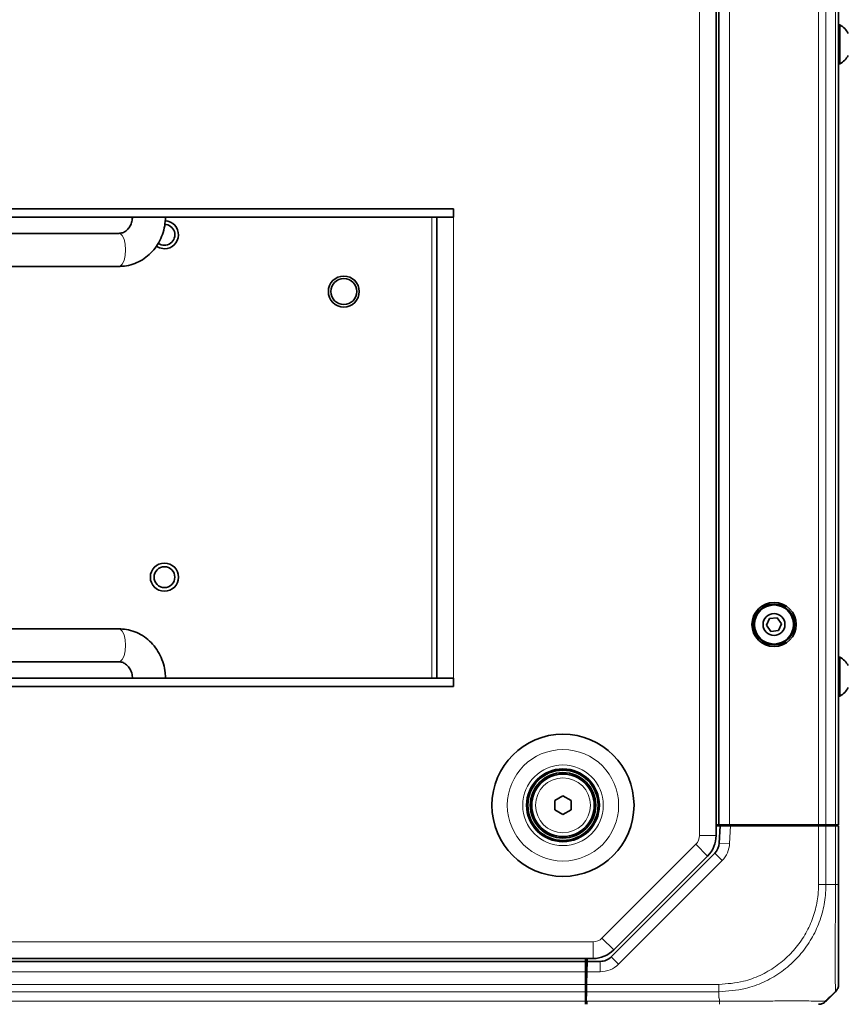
# Model space of a CAD drawing. Header units: millimetres. Extents: x 0 to 1118, y 0 to 864.
# Tile 266 of 339: x 851 to 891, y 438 to 486. Entities that reach past the tile are written whole.
import ezdxf

# ---------------------------------------------------------------- set-up
doc = ezdxf.new("R2010")
doc.units = ezdxf.units.MM

msp = doc.modelspace()

# ---------------------------------------------------------------- linework, layer by layer
at = {"color": 7, "linetype": 'Continuous', "lineweight": 18}
for p, q in [((884.0262, 446.3628), (884.0262, 525.14)), ((885.4637, 524.6264), (885.4637, 446.8764)), ((889.7566, 524.6264), (889.7566, 446.8764)), ((890.1101, 524.6264), (890.1101, 446.8764)), ((890.5672, 524.6264), (890.5672, 446.8764)), ((871.1512, 476.0762), (871.1512, 453.9262)), ((872.1974, 476.0762), (872.1974, 453.9262)), ((885.5227, 446.8264), (885.478, 445.9753)), ((889.7566, 444.0019), (889.7566, 446.8264)), ((890.1101, 446.8264), (890.1101, 444.0015)), ((890.5672, 444.0015), (890.5672, 446.8264)), ((884.0262, 446.3628), (884.8262, 446.3628)), ((879.339, 441.4272), (883.8504, 445.9385)), ((883.8504, 445.9385), (884.4161, 445.3729)), ((885.478, 445.9753), (884.9787, 446.0014)), ((885.1136, 445.1568), (884.7601, 445.5103)), ((885.1136, 445.1568), (880.1369, 440.18)), ((890.1101, 444.0014), (890.5673, 444.0014)), ((879.339, 441.4272), (879.9047, 440.8615)), ((694.2625, 441.2514), (878.9148, 441.2514)), ((878.9148, 441.2514), (878.9148, 440.4514)), ((880.1369, 440.18), (879.7833, 440.5336)), ((694.6262, 440.4389), (878.5512, 440.4389)), ((879.253, 439.8139), (879.253, 440.3139)), ((694.6262, 439.8139), (878.5512, 439.8139)), ((879.253, 439.8139), (878.611, 439.8139)), ((694.6262, 439.2085), (878.5512, 439.2085)), ((878.6004, 439.2085), (884.9631, 439.2085)), ((878.6012, 439.3264), (878.6012, 439.2514)), ((694.6262, 438.855), (878.5512, 438.855)), ((884.9636, 438.855), (878.5942, 438.855)), ((884.9637, 438.5587), (884.9637, 438.8549)), ((694.6262, 438.3979), (878.5512, 438.3979)), ((878.6161, 438.3979), (884.9916, 438.3979))]:
    msp.add_line(p, q, dxfattribs=at)
at = {"color": 7, "linetype": 'Continuous', "lineweight": 35}
for p, q in [((884.8262, 446.3628), (884.8262, 525.14)), ((884.9637, 524.6264), (884.9637, 446.8764)), ((890.7137, 524.6264), (890.7137, 446.8764)), ((890.7787, 485.3139), (890.7137, 485.3139)), ((890.7787, 483.4389), (890.7787, 485.3139)), ((890.7137, 483.4389), (890.7787, 483.4389)), ((822.3999, 476.4762), (872.1974, 476.4762)), ((872.1974, 476.4762), (872.1974, 476.0762)), ((872.1974, 476.0762), (822.3999, 476.0762)), ((871.3974, 476.0762), (871.3974, 453.9262)), ((856.1091, 475.2952), (845.6716, 475.2952)), ((845.6716, 473.7077), (856.1091, 473.7077)), ((887.4015, 456.7951), (887.252, 456.4666)), ((887.7606, 456.8299), (887.4015, 456.7951)), ((887.9703, 456.5362), (887.7606, 456.8299)), ((856.1091, 456.2952), (845.6716, 456.2952)), ((887.252, 456.4666), (887.4617, 456.173)), ((887.4617, 456.173), (887.8209, 456.2078)), ((887.8209, 456.2078), (887.9703, 456.5362)), ((845.6716, 454.7077), (856.1091, 454.7077)), ((890.7787, 454.9389), (890.7137, 454.9389)), ((890.7787, 453.0639), (890.7787, 454.9389)), ((822.3999, 453.9262), (872.1974, 453.9262)), ((872.1974, 453.9262), (872.1974, 453.5262)), ((872.1974, 453.5262), (822.3999, 453.5262)), ((890.7137, 453.0639), (890.7787, 453.0639)), ((877.0762, 448.0376), (877.4637, 448.2614)), ((877.4637, 448.2614), (877.8512, 448.0376)), ((877.0762, 447.5902), (877.0762, 448.0376)), ((877.4637, 447.3665), (877.0762, 447.5902)), ((877.8512, 447.5902), (877.4637, 447.3665)), ((877.8512, 448.0376), (877.8512, 447.5902)), ((884.9637, 446.8764), (884.8262, 446.8764)), ((884.8262, 446.8264), (885.022, 446.8264)), ((885.4637, 446.8764), (884.9637, 446.8764)), ((884.9787, 446.0014), (885.022, 446.8264)), ((885.022, 446.8264), (885.5227, 446.8264)), ((889.7566, 446.8764), (885.4637, 446.8764)), ((885.5012, 446.8264), (885.5012, 446.8764)), ((885.5227, 446.8264), (889.7566, 446.8264)), ((886.0012, 446.8764), (886.0012, 446.8264)), ((886.1645, 446.8764), (886.1637, 446.8264)), ((888.9628, 446.8764), (888.9637, 446.8264)), ((889.5637, 446.8764), (889.5637, 446.8264)), ((889.7145, 446.8764), (889.7137, 446.8264)), ((890.1101, 446.8764), (889.7566, 446.8764)), ((889.7566, 446.8264), (890.1101, 446.8264)), ((890.5672, 446.8764), (890.1101, 446.8764)), ((890.1101, 446.8264), (890.5672, 446.8264)), ((890.1878, 446.8764), (890.1887, 446.8264)), ((890.7137, 446.8764), (890.5672, 446.8764)), ((890.5672, 446.8264), (890.7137, 446.8264)), ((890.7137, 446.8264), (890.7137, 444.0019)), ((879.7833, 440.5336), (884.7601, 445.5103)), ((879.9047, 440.8615), (884.4161, 445.3729)), ((694.2625, 440.4514), (878.9148, 440.4514)), ((694.6262, 440.3139), (878.5512, 440.3139)), ((878.5512, 440.4514), (878.5512, 440.3139)), ((878.5512, 440.3139), (878.5512, 439.8139)), ((878.611, 439.8139), (878.6197, 440.3139)), ((878.6197, 440.3139), (878.6221, 440.4514)), ((878.6197, 440.3139), (879.253, 440.3139)), ((878.5512, 439.8264), (878.6112, 439.8264)), ((878.5512, 439.8139), (878.5512, 439.2085)), ((878.611, 439.8139), (878.6004, 439.2085)), ((878.6025, 439.3264), (878.5512, 439.3264)), ((878.5512, 439.2085), (878.5512, 438.855)), ((878.5942, 438.855), (878.6004, 439.2085)), ((878.5999, 439.3264), (878.6012, 439.2514)), ((878.5512, 438.855), (878.5512, 438.3979)), ((878.5512, 438.7014), (878.5916, 438.7014)), ((878.5863, 438.3979), (878.5942, 438.855)), ((890.271, 438.5588), (890.5672, 438.8549)), ((878.5512, 438.3979), (878.5512, 438.2514)), ((878.5863, 438.3979), (878.6012, 438.3979)), ((878.6012, 438.3979), (878.6161, 438.3979)), ((878.6186, 438.2514), (878.6161, 438.3979))]:
    msp.add_line(p, q, dxfattribs=at)
at = {"color": 7, "linetype": 'Continuous', "lineweight": 18, "flags": 128}
for points in [[(856.1091, 475.2952), (856.1657, 475.2831), (856.2722, 475.1888), (856.3591, 475.0116), (856.4157, 474.7729), (856.4354, 474.5014)], [(857.9034, 474.6772), (858.0562, 474.5941), (858.3012, 474.5483)], [(856.4354, 474.5014), (856.4157, 474.2299), (856.3591, 473.9912), (856.2722, 473.814), (856.1657, 473.7197), (856.1091, 473.7077)], [(856.4354, 455.5014), (856.4157, 455.7729), (856.3591, 456.0116), (856.2722, 456.1888), (856.1657, 456.2831), (856.1091, 456.2952)], [(856.1091, 454.7077), (856.1657, 454.7197), (856.2722, 454.814), (856.3591, 454.9912), (856.4157, 455.2299), (856.4354, 455.5014)]]:
    msp.add_lwpolyline(points, dxfattribs=at)
at = {"color": 7, "linetype": 'Continuous', "lineweight": 35, "flags": 128}
for points in [[(857.9041, 474.6782), (858.0567, 474.5953), (858.3012, 474.5496)], [(890.2366, 446.8264), (890.2393, 446.8369), (890.2493, 446.8764)]]:
    msp.add_lwpolyline(points, dxfattribs=at)
at = {"color": 7, "linetype": 'Continuous', "lineweight": 18}
for centre, radius in [((866.9262, 472.5014), 0.7456), ((858.3012, 458.7764), 0.6781), ((877.4637, 447.8139), 2.677), ((877.4637, 447.8139), 1.9375), ((877.4637, 447.8139), 1.3179)]:
    msp.add_circle(centre, radius, dxfattribs=at)
at = {"color": 7, "linetype": 'Continuous', "lineweight": 35}
for centre, radius in [((866.9262, 472.5014), 0.7444), ((866.9262, 472.5014), 0.625), ((858.3012, 458.7764), 0.6769), ((858.3012, 458.7764), 0.5), ((887.6112, 456.5014), 1.0625), ((887.6112, 456.5014), 0.9838), ((887.6112, 456.5014), 0.9375), ((887.6112, 456.5014), 0.5278), ((877.4637, 447.8139), 3.4162), ((877.4637, 447.8139), 1.75), ((877.4637, 447.8139), 1.6875), ((877.4637, 447.8139), 1.575), ((877.4637, 447.8139), 1.5)]:
    msp.add_circle(centre, radius, dxfattribs=at)
for centre, radius, start, end in [((890.24, 484.3764), 1.0813, 29.2162, 60.11785), ((890.24, 484.3764), 1.0812, 299.88215, 330.7838), ((858.3012, 475.2264), 0.5, 233.55743, 90), ((858.3012, 475.2264), 0.6769, 270, 87.1926), ((890.24, 454.0014), 1.0813, 29.2162, 60.11785), ((890.24, 454.0014), 1.0812, 299.88215, 330.7838), ((883.4262, 446.3628), 1.4, 315, 0), ((884.2298, 446.0407), 0.75, 315, 357), ((878.9148, 441.8514), 1.4, 270, 315), ((879.253, 441.0639), 0.75, 270, 315)]:
    msp.add_arc(centre, radius, start, end, dxfattribs=at)
at = {"color": 7, "linetype": 'Continuous', "lineweight": 18}
for centre, radius, start, end in [((858.3012, 475.2264), 0.6781, 270, 87.18869), ((883.4262, 446.3628), 0.6, 315, 0), ((884.2298, 446.0407), 1.25, 315, 357), ((878.9148, 441.8514), 0.6, 270, 315), ((879.253, 441.0639), 1.25, 270, 315)]:
    msp.add_arc(centre, radius, start, end, dxfattribs=at)
at = {"color": 7, "linetype": 'Continuous', "lineweight": 35}
for points, knots in [([(856.7624, 476.0889), (856.7613, 476.0554), (856.7577, 475.9421), (856.7109, 475.7538), (856.6029, 475.5547), (856.456, 475.4066), (856.2867, 475.3125), (856.1696, 475.3011), (856.1091, 475.2952)], [0, 0, 0, 0, 0.0743123, 0.2508515, 0.4285506, 0.609454, 0.7979311, 1, 1, 1, 1]), ([(856.1091, 473.7077), (856.1991, 473.7111), (856.425, 473.7197), (856.7802, 473.8038), (857.1571, 473.9688), (857.4991, 474.2039), (857.7954, 474.5002), (858.0374, 474.8491), (858.2152, 475.2398), (858.3288, 475.6578), (858.3429, 475.9457), (858.3499, 476.0889)], [0, 0, 0, 0, 0.0758471, 0.1903084, 0.3047105, 0.4193279, 0.5344483, 0.6502434, 0.7667626, 0.8839601, 1, 1, 1, 1]), ([(858.3499, 453.9139), (858.3471, 454.0037), (858.3396, 454.2394), (858.2632, 454.6157), (858.1065, 455.0242), (857.88, 455.396), (857.5928, 455.7174), (857.2546, 455.9772), (856.8779, 456.1644), (856.4909, 456.2759), (856.231, 456.289), (856.1091, 456.2952)], [0, 0, 0, 0, 0.0728303, 0.1911515, 0.3097422, 0.4282931, 0.5465568, 0.6642724, 0.7812266, 0.8973245, 1, 1, 1, 1]), ([(856.1091, 454.7077), (856.1314, 454.7068), (856.2137, 454.7036), (856.3516, 454.6607), (856.5137, 454.5482), (856.6476, 454.3795), (856.7434, 454.1623), (856.7561, 453.9963), (856.7624, 453.9139)], [0, 0, 0, 0, 0.0749437, 0.2754436, 0.4593406, 0.633869, 0.8183195, 1, 1, 1, 1]), ([(890.7137, 444.0019), (890.7137, 443.7691), (890.7137, 443.3035), (890.7137, 442.5815), (890.7137, 441.8581), (890.7137, 441.1844), (890.7137, 440.5855), (890.7137, 440.0765), (890.7137, 439.6581), (890.7137, 439.3691), (890.7137, 439.2274), (890.7137, 439.2138), (890.7137, 439.2086)], [0, 0, 0, 0, 0.09291466, 0.18581515, 0.29447761, 0.40316207, 0.50020129, 0.60862537, 0.71704406, 0.82556878, 0.93408084, 1, 1, 1, 1]), ([(890.062, 438.3841), (890.1204, 438.4361), (890.2951, 438.5915), (890.4592, 438.7529), (890.5683, 438.8603)], [0, 0, 0, 0, 0.3344671, 1, 1, 1, 1]), ([(890.271, 438.5587), (890.2684, 438.5561), (890.2531, 438.5409), (890.1988, 438.4865), (890.1477, 438.4354), (890.1102, 438.3979)], [0, 0, 0, 0, 0.05123887, 0.3045526, 1, 1, 1, 1])]:
    msp.add_open_spline(points, degree=3, knots=knots, dxfattribs=at)
at = {"color": 7, "linetype": 'Continuous', "lineweight": 18}
for points, knots in [([(884.9631, 439.2086), (885.3609, 439.2369), (886.0416, 439.2853), (886.9504, 439.6227), (887.6951, 440.0446), (888.3464, 440.5895), (888.8868, 441.2308), (889.3075, 441.9394), (889.5983, 442.7099), (889.7384, 443.408), (889.7515, 443.8417), (889.7564, 444.0019)], [0, 0, 0, 0, 0.1584128, 0.2711139, 0.3838354, 0.4991898, 0.6083334, 0.7174776, 0.826751, 0.9360043, 1, 1, 1, 1]), ([(890.1099, 444.0015), (890.1047, 443.8295), (890.0905, 443.3675), (889.9467, 442.6158), (889.6412, 441.7885), (889.1933, 441.0186), (888.6125, 440.3275), (887.9102, 439.7439), (887.1075, 439.2927), (886.1276, 438.9366), (885.391, 438.8849), (884.9636, 438.855)], [0, 0, 0, 0, 0.0638809, 0.1715817, 0.2825247, 0.3900468, 0.5008149, 0.6162125, 0.7271686, 0.8416822, 1, 1, 1, 1]), ([(890.5671, 438.855), (890.567, 438.8605), (890.567, 438.875), (890.5635, 439.0216), (890.5573, 439.326), (890.5515, 439.7715), (890.5486, 440.3174), (890.5495, 440.9621), (890.5547, 441.6884), (890.5618, 442.4666), (890.5669, 443.2477), (890.5671, 443.7485), (890.5672, 444.0015)], [0, 0, 0, 0, 0.0657965, 0.1727607, 0.2828934, 0.389757, 0.4997969, 0.5968708, 0.7039461, 0.8142113, 0.9061257, 1, 1, 1, 1]), ([(884.9916, 438.3979), (884.9908, 438.4112), (884.9881, 438.4554), (884.9816, 438.5073), (884.9701, 438.5471), (884.9652, 438.5564), (884.9638, 438.5583), (884.9636, 438.5587)], [0, 0, 0, 0, 0.2452024, 0.8175352, 0.9606824, 0.9921507, 1, 1, 1, 1]), ([(884.9916, 438.3979), (885.1592, 438.398), (885.6153, 438.3982), (886.3591, 438.4015), (887.1816, 438.4073), (887.9474, 438.4125), (888.6745, 438.4145), (889.2727, 438.412), (889.7143, 438.4061), (890.034, 438.3995), (890.0824, 438.3985), (890.1102, 438.3979)], [0, 0, 0, 0, 0.0627052, 0.17058, 0.281665, 0.3894284, 0.5004168, 0.6352696, 0.7422845, 0.8524245, 1, 1, 1, 1])]:
    msp.add_open_spline(points, degree=3, knots=knots, dxfattribs=at)
for points in [[(890.11, 444.0015), (890.0856, 444.0016), (890.0366, 444.0016), (889.9488, 444.0017), (889.8546, 444.0018), (889.7891, 444.0019), (889.7564, 444.0019)], [(890.5672, 444.0015), (890.5891, 444.0016), (890.6328, 444.0016), (890.6782, 444.0017), (890.7081, 444.0018), (890.7118, 444.0019), (890.7137, 444.0019)], [(884.9636, 438.855), (884.9636, 438.8794), (884.9635, 438.9283), (884.9634, 439.0161), (884.9632, 439.1103), (884.9632, 439.1758), (884.9631, 439.2085)], [(884.9916, 438.3979), (884.9914, 438.3761), (884.991, 438.3324), (884.9904, 438.2869), (884.9897, 438.257), (884.9893, 438.2533), (884.9891, 438.2514)]]:
    msp.add_open_spline(points, degree=3, dxfattribs=at)
at = {"color": 7, "linetype": 'Continuous', "lineweight": 35}
for points in [[(890.5671, 438.8549), (890.589, 438.8794), (890.6327, 438.9283), (890.6782, 439.0161), (890.7081, 439.1104), (890.7118, 439.1759), (890.7137, 439.2086)], [(890.1102, 438.3979), (890.0857, 438.3761), (890.0368, 438.3324), (889.949, 438.2869), (889.8548, 438.257), (889.7893, 438.2533), (889.7566, 438.2514)]]:
    msp.add_open_spline(points, degree=3, dxfattribs=at)

doc.saveas('drawing.dxf')
